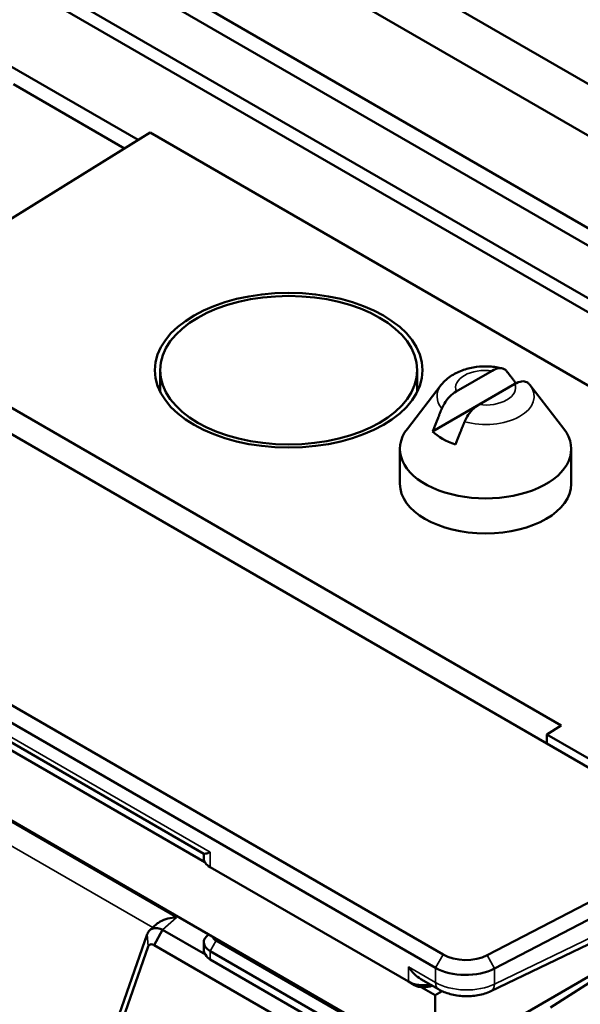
# Model space of a CAD drawing. Header units: millimetres. Extents: x 0 to 4638, y -120 to 1188.
# Tile 270 of 276: x 1533 to 1551, y 514 to 544. Entities that reach past the tile are written whole.
import ezdxf

# ---------------------------------------------------------------- set-up
doc = ezdxf.new("R2010")
doc.units = ezdxf.units.MM
doc.header["$LTSCALE"] = 2
doc.layers.add('Sichtbar (ISO)', color=7, linetype='Continuous', lineweight=50)
doc.layers.add('Sichtbar schmal (ISO)', color=7, linetype='Continuous', lineweight=35)

msp = doc.modelspace()

# ---------------------------------------------------------------- linework, layer by layer
at = {"layer": 'Sichtbar (ISO)'}
for p, q in [((1572.4339, 525.1183), (1338.6644, 660.0852)), ((1571.0197, 524.3018), (1395.1049, 625.8663)), ((1570.6426, 524.0841), (1395.1049, 625.4308)), ((1576.7944, 527.6358), (1459.9333, 595.1057)), ((1575.4038, 526.8329), (1458.5426, 594.3028)), ((1458.6854, 594.2203), (1575.261, 526.9154)), ((1554.9397, 535.7629), (1518.7933, 556.6321)), ((1537.1364, 540.7072), (1532.8712, 543.1698)), ((1533.2473, 542.4426), (1536.7101, 540.4433)), ((1537.5003, 540.9326), (1528.617, 535.4326)), ((1568.6627, 522.941), (1537.5003, 540.9326)), ((1523.331, 537.2468), (1558.1504, 517.1438)), ((1528.6534, 534.9904), (1550.2979, 522.4939)), ((1537.8162, 533.5418), (1537.8162, 532.8682)), ((1545.8162, 533.5418), (1545.8162, 532.8682)), ((1548.1493, 533.524), (1547.0326, 532.8792)), ((1546.5643, 533.0817), (1545.5102, 531.7209)), ((1548.8564, 533.1157), (1547.7397, 532.471)), ((1548.8848, 533.1321), (1548.8564, 533.1157)), ((1549.3247, 533.0817), (1550.3788, 531.7209)), ((1517.0782, 532.4198), (1546.6219, 515.3627)), ((1547.7397, 532.471), (1546.2971, 531.6381)), ((1546.3862, 514.9544), (1516.8425, 532.0115)), ((1545.2778, 530.0037), (1545.2778, 531.0923)), ((1550.6111, 530.0037), (1550.6111, 531.0923)), ((1546.3726, 511.9201), (1517.3275, 528.6893)), ((1539.1791, 518.4996), (1524.2429, 527.123)), ((1524.2523, 526.8686), (1539.2101, 518.2327)), ((1550.2979, 522.4939), (1549.8512, 522.2075)), ((1549.8512, 522.2075), (1558.6218, 517.1438)), ((1549.8512, 521.9354), (1549.8512, 522.2075)), ((1539.1732, 518.359), (1539.1732, 518.503)), ((1547.9982, 515.3419), (1553.8912, 518.4053)), ((1539.3685, 518.0868), (1545.5448, 514.5209)), ((1553.9784, 517.9195), (1548.2212, 514.9267)), ((1548.1114, 514.225), (1553.8716, 516.9987)), ((1537.4928, 516.1209), (1537.7131, 516.3156)), ((1537.8921, 516.1352), (1537.6259, 515.6576)), ((1537.8921, 516.1352), (1539.2322, 515.3615)), ((1536.5373, 513.5032), (1537.4142, 516.0008)), ((1539.557, 515.8006), (1545.7334, 512.2347)), ((1537.4443, 515.6134), (1536.5673, 513.1158)), ((1546.1758, 510.7214), (1537.6259, 515.6576)), ((1539.1732, 515.7462), (1539.1732, 515.5263)), ((1545.5448, 511.9081), (1539.3685, 515.474)), ((1545.5448, 511.6446), (1539.3685, 515.2105)), ((1552.5008, 515.4582), (1546.3726, 511.9201)), ((1552.5536, 515.3669), (1549.9613, 513.7131)), ((1546.4829, 514.2827), (1545.9275, 514.6034)), ((1545.7334, 514.412), (1545.5448, 514.5209)), ((1545.9369, 514.349), (1546.3726, 514.0974)), ((1546.5941, 514.2253), (1546.3726, 514.0974)), ((1546.3726, 514.0974), (1546.3726, 511.9201))]:
    msp.add_line(p, q, dxfattribs=at)
for major_axis in [(4.1667, 0), (4, 0)]:
    msp.add_ellipse((1541.8162, 533.5418), major_axis=major_axis, ratio=0.5773503, dxfattribs=at)
for centre, major_axis, ratio, start_param, end_param in [((1541.8162, 532.3987), (-4.1667, 0), 0.5773503, 5.9993912, 6.0433034), ((1547.9445, 532.181), (-1.8969, 0), 0.5773503, 4.1932279, 4.1937355), ((1547.9445, 531.0923), (2.6667, 0), 0.5773503, 2.7210583, 6.7037196), ((1547.9445, 532.181), (1.8969, 0), 0.5773503, 3.6602461, 4.1937355), ((1547.9445, 530.0037), (2.6667, 0), 0.5773503, 3.1415927, 6.2831853), ((1539.8399, 518.359), (-0.6667, 0), 0.5773503, 0, 0.7853982), ((1539.8399, 515.7462), (-0.6667, 0), 0.5773503, 5.5979546, 7.0685835), ((1539.8399, 515.9639), (-0.4, 0), 0.5773503, 0.1997126, 0.7853982), ((1539.8399, 515.5465), (-0.6664, -0.0319), 0.6067281, 6.2541157, 6.6778489), ((1539.8399, 516.0563), (-0.4655, -0.8491), 0.562044, 5.9090981, 6.2707631), ((1547.329, 515.7709), (1, 0), 0.5773503, 3.9269908, 5.4454273), ((1547.329, 515.4987), (-1.3333, 0), 0.5773503, 0.7853982, 2.3038346), ((1546.0162, 514.793), (0.6667, 0), 0.5773503, 3.9269908, 5.0393614), ((1546.0162, 514.5753), (-0.4, 0), 0.5773503, 0.7853982, 2.28524)]:
    msp.add_ellipse(centre, major_axis=major_axis, ratio=ratio, start_param=start_param, end_param=end_param, dxfattribs=at)
for points, knots in [([(1548.4707, 533.5968), (1548.3386, 533.6293), (1548.203, 533.6488), (1547.9302, 533.6635), (1547.7929, 533.6586), (1547.5223, 533.6239), (1547.3889, 533.5943), (1547.1308, 533.5072), (1547.0058, 533.4499), (1546.7702, 533.2983), (1546.6587, 533.2036), (1546.5643, 533.0817)], [1.952899, 1.952899, 1.952899, 1.952899, 2.2636105, 2.2636105, 2.574322, 2.574322, 2.8850335, 2.8850335, 3.195745, 3.195745, 3.5064565, 3.5064565, 3.5064565, 3.5064565]), ([(1548.5999, 533.512), (1548.577, 533.5403), (1548.549, 533.5642), (1548.4763, 533.6007), (1548.4149, 533.6089), (1548.2962, 533.5933), (1548.2166, 533.5628), (1548.1493, 533.524)], [-0.76240067, -0.76240067, -0.76240067, -0.76240067, -0.73725977, -0.73725977, -0.69904989, -0.69904989, -0.6562334, -0.6562334, -0.6562334, -0.6562334]), ([(1548.8564, 533.1157), (1548.9237, 533.1546), (1549.0033, 533.1851), (1549.122, 533.2006), (1549.1834, 533.1924), (1549.2535, 533.1572), (1549.279, 533.1363), (1549.3006, 533.1114)], [0.6562334, 0.6562334, 0.6562334, 0.6562334, 0.69904989, 0.69904989, 0.73725977, 0.73725977, 0.76010015, 0.76010015, 0.76010015, 0.76010015]), ([(1549.3247, 533.0817), (1549.3231, 533.0837), (1549.3216, 533.0857), (1549.3184, 533.0898), (1549.3168, 533.0918), (1549.3136, 533.0958), (1549.312, 533.0978), (1549.3088, 533.1017), (1549.3072, 533.1037), (1549.304, 533.1077), (1549.3024, 533.1096), (1549.3007, 533.1116)], [1.205932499, 1.205932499, 1.205932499, 1.205932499, 1.211107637, 1.211107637, 1.216282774, 1.216282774, 1.221457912, 1.221457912, 1.22663305, 1.22663305, 1.231808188, 1.231808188, 1.231808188, 1.231808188]), ([(1547.0326, 532.8792), (1546.9653, 532.8404), (1546.8857, 532.779), (1546.7669, 532.6574), (1546.7056, 532.5784), (1546.6328, 532.4579), (1546.6049, 532.4017), (1546.582, 532.3469)], [-0.4266994, -0.4266994, -0.4266994, -0.4266994, -0.38388292, -0.38388292, -0.34567303, -0.34567303, -0.32053213, -0.32053213, -0.32053213, -0.32053213]), ([(1547.2891, 531.9387), (1547.312, 531.9934), (1547.34, 532.0496), (1547.4127, 532.1701), (1547.474, 532.2491), (1547.5928, 532.3707), (1547.6724, 532.4321), (1547.7397, 532.471)], [0.32053213, 0.32053213, 0.32053213, 0.32053213, 0.34567303, 0.34567303, 0.38388292, 0.38388292, 0.4266994, 0.4266994, 0.4266994, 0.4266994]), ([(1539.3685, 518.5481), (1539.3179, 518.5284), (1539.2715, 518.512), (1539.2085, 518.496), (1539.1884, 518.4943), (1539.1792, 518.4996)], [0, 0, 0, 0, 0.041943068, 0.041943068, 0.077660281, 0.077660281, 0.077660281, 0.077660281]), ([(1538.3228, 516.5159), (1538.237, 516.5145), (1538.1443, 516.5034), (1537.9692, 516.4603), (1537.8867, 516.4282), (1537.7815, 516.3688), (1537.7448, 516.3435), (1537.7131, 516.3156)], [-0.499017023, -0.499017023, -0.499017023, -0.499017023, -0.460353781, -0.460353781, -0.42169054, -0.42169054, -0.40027847, -0.40027847, -0.40027847, -0.40027847]), ([(1537.4142, 516.0008), (1537.4299, 516.0453), (1537.4536, 516.0833), (1537.515, 516.1427), (1537.5522, 516.1638), (1537.6374, 516.1877), (1537.6848, 516.1904), (1537.7857, 516.1766), (1537.8385, 516.1602), (1537.8921, 516.1352)], [-0.12450948, -0.12450948, -0.12450948, -0.12450948, -0.09339339, -0.09339339, -0.06225921, -0.06225921, -0.03113186, -0.03113186, 0, 0, 0, 0]), ([(1537.6259, 515.6576), (1537.5859, 515.6808), (1537.5462, 515.6891), (1537.4815, 515.6733), (1537.4568, 515.6494), (1537.4443, 515.6134)], [0, 0, 0, 0, 0.5, 0.5, 1, 1, 1, 1]), ([(1545.9275, 514.6034), (1545.859, 514.6431), (1545.7917, 514.6951), (1545.6588, 514.8243), (1545.5954, 514.9041), (1545.5448, 514.9822)], [0.417500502, 0.417500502, 0.417500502, 0.417500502, 0.453217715, 0.453217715, 0.495160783, 0.495160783, 0.495160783, 0.495160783]), ([(1548.1114, 514.225), (1547.9887, 514.1659), (1547.8507, 514.1236), (1547.5673, 514.0734), (1547.4185, 514.0642), (1547.1268, 514.0768), (1546.9803, 514.0987), (1546.7148, 514.1706), (1546.5918, 514.2198), (1546.4829, 514.2827)], [0, 0, 0, 0, 0.06698053, 0.06698053, 0.13276568, 0.13276568, 0.19836934, 0.19836934, 0.26044336, 0.26044336, 0.26044336, 0.26044336])]:
    msp.add_open_spline(points, degree=3, knots=knots, dxfattribs=at)
for points, weights in [([(1548.8848, 533.1321), (1548.7263, 533.3464), (1548.5999, 533.512)], [1.09655479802, 1.10582889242, 1.09960415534]), ([(1546.582, 532.3469), (1546.4556, 532.0355), (1546.2971, 531.6381)], [1.09960415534, 1.10582889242, 1.09655479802]), ([(1547.2891, 531.9387), (1547.1627, 531.6272), (1547.0042, 531.2299)], [1.09960415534, 1.10582889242, 1.09655479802])]:
    msp.add_rational_spline(points, weights, degree=2, dxfattribs=at)
at = {"layer": 'Sichtbar schmal (ISO)'}
for p, q in [((1523.8602, 527.5018), (1539.3685, 518.5481)), ((1527.8578, 522.5579), (1538.3228, 516.5159)), ((1537.5836, 516.2011), (1527.9832, 521.7439)), ((1539.3685, 518.5481), (1539.3685, 518.0868)), ((1548.2212, 514.4452), (1553.9784, 517.2175)), ((1538.3228, 516.5159), (1537.8921, 516.1352)), ((1537.4142, 516.0008), (1537.4443, 515.6134)), ((1539.557, 515.8006), (1539.3685, 515.474)), ((1539.3685, 515.474), (1539.3685, 515.2105)), ((1546.3862, 514.9544), (1546.6219, 515.3627)), ((1548.2212, 514.9267), (1547.9982, 515.3419)), ((1545.5448, 514.5209), (1545.5448, 514.9822)), ((1545.5448, 514.9822), (1546.3862, 514.4964)), ((1546.3862, 514.4964), (1546.3862, 514.9544)), ((1548.2212, 514.9267), (1548.2212, 514.4452))]:
    msp.add_line(p, q, dxfattribs=at)
for centre, major_axis, ratio, start_param, end_param in [((1547.9445, 532.9975), (-0.9346, 0), 0.5773503, 4.4914739, 6.5041004), ((1547.9445, 532.7253), (-1.512, 0), 0.5773503, 5.862651, 6.7315433), ((1547.9445, 532.7253), (1.512, 0), 0.5773503, 4.264031, 6.7037196), ((1547.9445, 532.9975), (0.9346, 0), 0.5773503, 4.4914739, 6.5041004), ((1546.7162, 514.6869), (-0.2333, -0.4041), 0.5773503, 5.4977871, 6.2831675), ((1547.9089, 514.6454), (0.2025, -0.4205), 0.5661326, 6.2831727, 7.1104713)]:
    msp.add_ellipse(centre, major_axis=major_axis, ratio=ratio, start_param=start_param, end_param=end_param, dxfattribs=at)
msp.add_open_spline([(1546.3862, 514.4964), (1546.6248, 514.3547), (1546.9582, 514.2713), (1547.2943, 514.2624), (1547.6304, 514.2534), (1547.9705, 514.3188), (1548.2212, 514.4452)], degree=3, knots=[0, 0, 0, 0, 0.5, 0.5, 0.5, 1, 1, 1, 1], dxfattribs=at)

doc.saveas('drawing.dxf')
